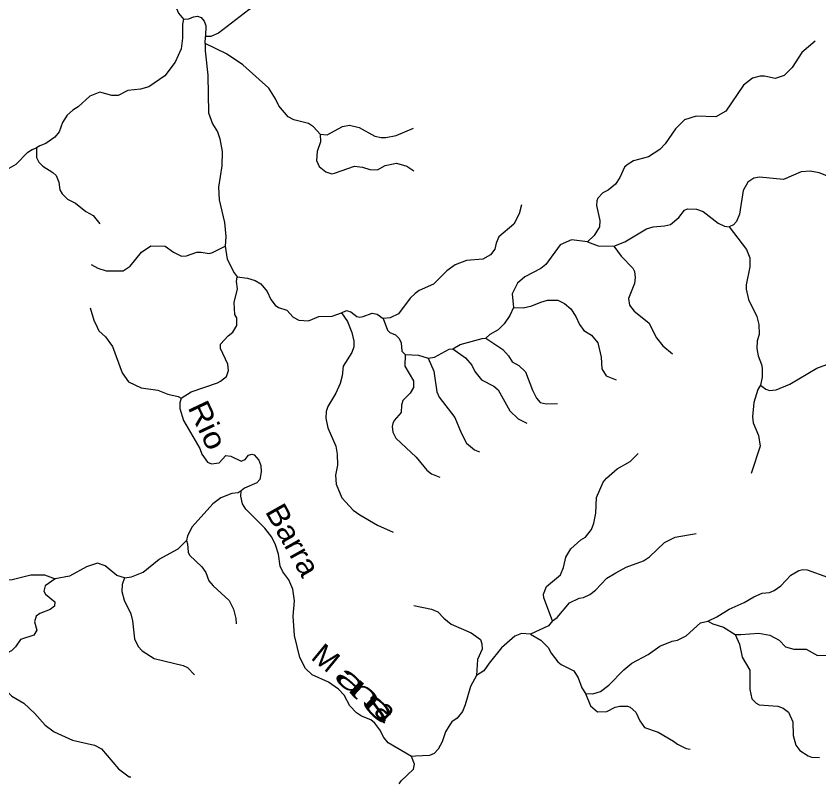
# Model space of a CAD drawing. Extents: x 577 to 602.9, y 7483.8 to 7511.6.
# Drawn here: x 586.29 to 589.273, y 7495.274 to 7498.111 of the extents above; entities that cross this region are included whole.
import ezdxf
from ezdxf.enums import TextEntityAlignment as Align

# ---------------------------------------------------------------- set-up
doc = ezdxf.new("R2010")
doc.units = 0
doc.header["$LTSCALE"] = 0.032
doc.layers.add('61', color=7, linetype='Continuous')
doc.layers.add('7', color=7, linetype='Continuous', lineweight=25)

msp = doc.modelspace()

# ---------------------------------------------------------------- linework, layer by layer
at = {"layer": '7'}
msp.add_line((586.9931, 7498.0093), (586.9935, 7498.0354), dxfattribs=at)
for points in [[(586.3097, 7498.4272), (586.3318, 7498.4019), (586.3669, 7498.3724), (586.3882, 7498.361), (586.4332, 7498.3455), (586.4708, 7498.343), (586.5312, 7498.3553), (586.5688, 7498.3528), (586.6024, 7498.3397), (586.6596, 7498.2858), (586.6817, 7498.2768), (586.7291, 7498.2678), (586.7495, 7498.258), (586.7667, 7498.2457), (586.8059, 7498.2049), (586.8419, 7498.1812), (586.868, 7498.1697), (586.8811, 7498.1509), (586.8934, 7498.1223), (586.9122, 7498.0994)], [(587.4541, 7498.334), (587.4386, 7498.2948), (587.4255, 7498.2727), (587.414, 7498.2556), (587.383, 7498.2253), (587.3429, 7498.2041), (587.1999, 7498.1599), (587.1549, 7498.1338), (587.0421, 7498.0471), (587.0143, 7498.0349), (586.9935, 7498.0354)], [(586.9122, 7498.0994), (586.9318, 7498.1002), (586.9498, 7498.1084), (586.9642, 7498.1105), (586.9776, 7498.106), (586.989, 7498.0921), (586.9947, 7498.0757), (586.9935, 7498.0354)], [(586.9122, 7498.0994), (586.9081, 7498.0806), (586.9089, 7498.0291), (586.904, 7497.9891), (586.8819, 7497.94), (586.8435, 7497.8894), (586.783, 7497.8477), (586.7519, 7497.8395), (586.7054, 7497.8346), (586.6694, 7497.8158), (586.6465, 7497.8158), (586.6015, 7497.8281), (586.5648, 7497.8133), (586.5214, 7497.7741), (586.501, 7497.7618), (586.4806, 7497.743), (586.4626, 7497.7153), (586.4503, 7497.6817), (586.4348, 7497.6613), (586.4013, 7497.6384), (586.379, 7497.6293), (586.3655, 7497.6222)], [(589.2589, 7498.0179), (589.2099, 7497.9752), (589.1739, 7497.9204), (589.1437, 7497.8902), (589.1102, 7497.8787), (589.0709, 7497.8885), (589.0546, 7497.8885), (589.026, 7497.8804), (588.9933, 7497.8542), (588.9271, 7497.7578), (588.8895, 7497.7373), (588.8175, 7497.7398), (588.7742, 7497.7259), (588.7407, 7497.6924), (588.7023, 7497.6368), (588.6818, 7497.6155), (588.6402, 7497.5877), (588.5838, 7497.573), (588.5609, 7497.5591), (588.5511, 7497.5493), (588.5339, 7497.5117), (588.5175, 7497.4864), (588.4906, 7497.4651), (588.4701, 7497.4545), (588.4522, 7497.4349), (588.4481, 7497.4251), (588.4472, 7497.4071), (588.4587, 7497.3515), (588.4579, 7497.3286), (588.4383, 7497.2959), (588.4137, 7497.2722)], [(587.4198, 7497.6719), (587.3952, 7497.6997), (587.3764, 7497.712), (587.3225, 7497.7251), (587.3012, 7497.7365), (587.2661, 7497.7782), (587.2547, 7497.8043), (587.2293, 7497.8436), (587.1329, 7497.9294), (587.0724, 7497.9703), (586.9931, 7498.0093)], [(586.9931, 7498.0093), (586.9931, 7497.9825), (587.0029, 7497.891), (587.0053, 7497.7512), (587.0201, 7497.7112), (587.038, 7497.6817), (587.0478, 7497.6556), (587.056, 7497.6082), (587.0544, 7497.555), (587.0421, 7497.4758), (587.0454, 7497.4292), (587.065, 7497.345), (587.0699, 7497.2927), (587.0666, 7497.2559)], [(587.4198, 7497.6719), (587.4459, 7497.6703), (587.5031, 7497.7005), (587.5285, 7497.7054), (587.5653, 7497.6973), (587.6233, 7497.6654), (587.647, 7497.6597), (587.6642, 7497.6597), (587.7018, 7497.667), (587.7663, 7497.6951)], [(587.4198, 7497.6719), (587.4214, 7497.6441), (587.4083, 7497.6082), (587.4067, 7497.5747), (587.4165, 7497.5526), (587.441, 7497.5322), (587.4631, 7497.5256), (587.4729, 7497.5272), (587.5481, 7497.5534), (587.5775, 7497.5501), (587.6045, 7497.5411), (587.6331, 7497.5395), (587.6617, 7497.5559), (587.7042, 7497.5648), (587.7418, 7497.5534), (587.7678, 7497.5358)], [(586.1937, 7497.3515), (586.2174, 7497.3662), (586.228, 7497.3858), (586.2272, 7497.4063), (586.2116, 7497.4659), (586.2116, 7497.4937), (586.2198, 7497.5158), (586.2419, 7497.5387), (586.264, 7497.546), (586.2901, 7497.5616), (586.3334, 7497.6057), (586.3506, 7497.6155), (586.3655, 7497.6222)], [(586.3655, 7497.6222), (586.3661, 7497.5853), (586.3751, 7497.5681), (586.3898, 7497.5534), (586.4274, 7497.5305), (586.4397, 7497.5191), (586.4495, 7497.4937), (586.4528, 7497.4659), (586.461, 7497.4512), (586.4814, 7497.4316), (586.5116, 7497.4161), (586.55, 7497.3858), (586.577, 7497.3703), (586.6016, 7497.3391)], [(589.3783, 7497.4929), (589.3562, 7497.4962), (589.2745, 7497.5289), (589.241, 7497.5354), (589.2074, 7497.533), (589.1412, 7497.5035), (589.0521, 7497.5125), (589.0309, 7497.5093), (589.0096, 7497.4937), (588.9916, 7497.4635), (588.9786, 7497.3752), (588.9671, 7497.3482), (588.9557, 7497.336), (588.9393, 7497.3286)], [(588.1677, 7497.4106), (588.1595, 7497.376), (588.1391, 7497.3384), (588.0835, 7497.291), (588.0737, 7497.2681), (588.0696, 7497.2452), (588.0533, 7497.2248), (588.0238, 7497.2085), (587.9633, 7497.2027), (587.9217, 7497.1872), (587.8906, 7497.1643), (587.8407, 7497.1153), (587.7876, 7497.0924), (587.7729, 7497.0809), (587.7541, 7497.0638), (587.7116, 7497.0049), (587.6797, 7496.9902), (587.6544, 7496.9878)], [(588.511, 7497.2567), (588.5519, 7497.273), (588.6328, 7497.3213), (588.6573, 7497.3286), (588.699, 7497.3319), (588.7211, 7497.3376), (588.7521, 7497.3629), (588.7734, 7497.3907), (588.7848, 7497.3948), (588.8184, 7497.394), (588.8429, 7497.385), (588.8985, 7497.3417), (588.9222, 7497.3303), (588.9393, 7497.3286)], [(588.9393, 7497.3286), (589.0039, 7497.2436), (589.0162, 7497.2134), (589.0162, 7497.1798), (589.0031, 7497.1128), (589.0031, 7497.0973), (589.0113, 7497.0581), (589.0423, 7496.9959), (589.0497, 7496.9657), (589.0505, 7496.9289), (589.0431, 7496.9044), (589.0423, 7496.8766), (589.0472, 7496.8488), (589.0603, 7496.8169), (589.0619, 7496.8038), (589.0619, 7496.7703), (589.0562, 7496.7401)], [(588.4137, 7497.2722), (588.3541, 7497.2796), (588.3116, 7497.2616), (588.2584, 7497.1888), (588.2404, 7497.1733), (588.1808, 7497.1431), (588.153, 7497.1194), (588.1334, 7497.0801), (588.1383, 7497.0286)], [(588.4137, 7497.2722), (588.453, 7497.2583), (588.511, 7497.2567)], [(586.5696, 7497.189), (586.5942, 7497.1749), (586.6244, 7497.1651), (586.6882, 7497.1643), (586.7143, 7497.1823), (586.756, 7497.2346), (586.7904, 7497.2575), (586.8443, 7497.2567), (586.8746, 7497.2338), (586.9048, 7497.2199), (586.9228, 7497.2207), (586.9612, 7497.2338), (586.9784, 7497.2346), (587.0078, 7497.2297), (587.0199, 7497.2327), (587.0666, 7497.2559)], [(587.0666, 7497.2559), (587.074, 7497.2085), (587.1002, 7497.1578), (587.1116, 7497.1431)], [(588.511, 7497.2567), (588.538, 7497.2191), (588.5813, 7497.1749), (588.5878, 7497.1627), (588.5903, 7497.1398), (588.5878, 7497.1177), (588.5658, 7497.0621), (588.5699, 7497.0368), (588.587, 7497.0156), (588.641, 7496.9722), (588.6696, 7496.9158), (588.6933, 7496.8864), (588.7293, 7496.8569)], [(586.904, 7496.6919), (586.9408, 7496.7156), (587.0389, 7496.7491), (587.0495, 7496.7556), (587.0724, 7496.7728), (587.0797, 7496.7949), (587.0765, 7496.8186), (587.0495, 7496.8766), (587.0503, 7496.8921), (587.0781, 7496.924), (587.0961, 7496.9371), (587.11, 7496.9624), (587.11, 7496.9902), (587.1034, 7497.0033), (587.1002, 7497.0474), (587.1124, 7497.0981), (587.1092, 7497.1251), (587.1116, 7497.1431)], [(587.1116, 7497.1431), (587.15, 7497.1373), (587.1786, 7497.1284), (587.1999, 7497.1169), (587.2236, 7497.0883), (587.2367, 7497.0581), (587.253, 7497.0368), (587.2653, 7497.0286), (587.2963, 7497.0188), (587.32, 7496.9927), (587.3413, 7496.9812), (587.3764, 7496.9796), (587.4149, 7496.9959), (587.4647, 7496.9967), (587.4999, 7497.009)], [(588.1383, 7497.0286), (588.1742, 7497.0278), (588.2061, 7497.0344), (588.2396, 7497.0491), (588.265, 7497.0556), (588.3034, 7497.0556), (588.3279, 7497.0433), (588.3508, 7497.0237), (588.3704, 7496.9951), (588.3835, 7496.9657), (588.3998, 7496.9436), (588.4284, 7496.9256), (588.4522, 7496.8978), (588.4636, 7496.8439), (588.4669, 7496.8014), (588.4832, 7496.7752), (588.5197, 7496.7596)], [(586.5657, 7497.0276), (586.5787, 7496.9812), (586.5909, 7496.9551), (586.5983, 7496.942), (586.622, 7496.9199), (586.649, 7496.8839), (586.6849, 7496.7859), (586.7078, 7496.7523), (586.7544, 7496.7303), (586.8165, 7496.7213), (586.8541, 7496.7066), (586.8925, 7496.6984), (586.904, 7496.6919)], [(587.4999, 7497.009), (587.5211, 7496.9763), (587.5383, 7496.9354), (587.5456, 7496.9036), (587.5456, 7496.8831), (587.5375, 7496.8619), (587.5056, 7496.8104), (587.5023, 7496.7744), (587.4942, 7496.7466), (587.4786, 7496.7107), (587.4484, 7496.6616), (587.4418, 7496.6428), (587.441, 7496.6183), (587.4484, 7496.5823), (587.4786, 7496.5137), (587.4835, 7496.4842), (587.4843, 7496.4434), (587.477, 7496.4066), (587.4794, 7496.3723), (587.5007, 7496.3224), (587.5424, 7496.2766), (587.5669, 7496.2586), (587.6331, 7496.2202), (587.6909, 7496.1949)], [(587.4999, 7497.009), (587.5179, 7497.018), (587.5342, 7497.0131), (587.5563, 7496.9951), (587.5677, 7496.9927), (587.5792, 7496.9951), (587.6135, 7497.0082), (587.6323, 7497.0041), (587.6544, 7496.9878)], [(588.1383, 7497.0286), (588.1244, 7496.9984), (588.1039, 7496.9681), (588.0811, 7496.9453), (588.05, 7496.9281), (588.0353, 7496.915)], [(587.6544, 7496.9878), (587.6707, 7496.9444), (587.6789, 7496.9363), (587.7001, 7496.9273), (587.714, 7496.9134), (587.7214, 7496.8978), (587.7238, 7496.8668), (587.7353, 7496.8537)], [(587.9135, 7496.8758), (587.9396, 7496.8913), (588.0214, 7496.9142), (588.0353, 7496.915)], [(588.0353, 7496.915), (588.0982, 7496.8733), (588.1195, 7496.8496), (588.1334, 7496.8275), (588.1579, 7496.8128), (588.1824, 7496.7899), (588.2094, 7496.7213), (588.2241, 7496.6919), (588.238, 7496.6763), (588.2592, 7496.6706), (588.3013, 7496.6726)], [(587.7353, 7496.8537), (587.7345, 7496.8112), (587.7672, 7496.7564), (587.7672, 7496.7311), (587.7541, 7496.7107), (587.7271, 7496.6837), (587.7222, 7496.6665), (587.7206, 7496.6387), (587.6952, 7496.6085), (587.6903, 7496.5979), (587.6879, 7496.5864), (587.6903, 7496.566), (587.701, 7496.5439), (587.777, 7496.4728), (587.8162, 7496.4246), (587.8342, 7496.4115), (587.8646, 7496.3986)], [(587.7353, 7496.8537), (587.7852, 7496.8521), (587.8219, 7496.8406)], [(587.8219, 7496.8406), (587.8448, 7496.8447), (587.8996, 7496.8741), (587.9135, 7496.8758)], [(587.9135, 7496.8758), (587.9601, 7496.8414), (587.983, 7496.8145), (587.9944, 7496.7916), (588.0189, 7496.7597), (588.0647, 7496.736), (588.0811, 7496.7229), (588.1252, 7496.6444), (588.1563, 7496.6158), (588.1881, 7496.5987)], [(587.8219, 7496.8406), (587.8424, 7496.7924), (587.8538, 7496.7156), (587.862, 7496.6951), (587.92, 7496.6207), (587.9437, 7496.5627), (587.9642, 7496.5251), (587.9936, 7496.4998), (588.012, 7496.4923)], [(589.0562, 7496.7401), (589.0758, 7496.7254), (589.0897, 7496.7205), (589.1143, 7496.7229), (589.1649, 7496.7442), (589.2655, 7496.803), (589.3023, 7496.8169), (589.348, 7496.812), (589.3734, 7496.8055), (589.4003, 7496.794)], [(589.0562, 7496.7401), (589.0464, 7496.7237), (589.0317, 7496.6755), (589.026, 7496.6232), (589.0292, 7496.6003), (589.0489, 7496.5537), (589.0554, 7496.5137), (589.022, 7496.4119)], [(586.904, 7496.6919), (586.8991, 7496.6747), (586.8983, 7496.6534), (586.9122, 7496.6085), (586.9726, 7496.5047), (586.9808, 7496.4842), (587.0013, 7496.454), (587.016, 7496.4483), (587.0454, 7496.4515), (587.0699, 7496.4785), (587.0879, 7496.4769), (587.1263, 7496.4581), (587.141, 7496.4646), (587.1533, 7496.4801), (587.1656, 7496.4842), (587.1745, 7496.481), (587.1917, 7496.4613), (587.1991, 7496.4425), (587.2007, 7496.418), (587.1958, 7496.3902), (587.1852, 7496.378), (587.1386, 7496.3575), (587.1268, 7496.3481)], [(588.2838, 7495.8646), (588.2511, 7495.9505), (588.2503, 7495.9635), (588.2609, 7495.9922), (588.3132, 7496.0355), (588.3246, 7496.0633), (588.3328, 7496.1009), (588.3508, 7496.1328), (588.3884, 7496.1654), (588.4056, 7496.1753), (588.4276, 7496.2047), (588.4366, 7496.2276), (588.444, 7496.2652), (588.4472, 7496.3232), (588.4718, 7496.3804), (588.484, 7496.3951), (588.5241, 7496.4295), (588.5723, 7496.4564), (588.6015, 7496.4867)], [(587.1268, 7496.3481), (587.1157, 7496.3404), (587.092, 7496.3379), (587.0511, 7496.3224), (587.0217, 7496.2995), (586.9449, 7496.2145), (586.9269, 7496.181), (586.9235, 7496.1628)], [(587.759, 7495.3614), (587.6732, 7495.4118), (587.656, 7495.4314), (587.6421, 7495.46), (587.6233, 7495.4854), (587.6086, 7495.4968), (587.5734, 7495.5115), (587.5555, 7495.523), (587.5301, 7495.5499), (587.5089, 7495.5884), (587.4876, 7495.6112), (587.4516, 7495.6374), (587.3903, 7495.6644), (587.365, 7495.6881), (587.3446, 7495.729), (587.3241, 7495.8107), (587.3192, 7495.8826), (587.3241, 7495.9398), (587.3184, 7495.9832), (587.3037, 7496.0175), (587.2808, 7496.0469), (587.271, 7496.0682), (587.2653, 7496.1131), (587.2538, 7496.1475), (587.2399, 7496.1753), (587.2146, 7496.2088), (587.1443, 7496.2799), (587.132, 7496.2995), (587.1255, 7496.3281), (587.1268, 7496.3481)], [(588.8599, 7495.8632), (588.8944, 7495.8794), (588.9401, 7495.9088), (588.9949, 7495.9333), (589.0317, 7495.9546), (589.0619, 7495.9676), (589.0889, 7495.9701), (589.1069, 7495.9774), (589.1322, 7495.9954), (589.169, 7496.0347), (589.1984, 7496.0518), (589.2132, 7496.0559), (589.2295, 7496.0543), (589.3047, 7496.0273), (589.3211, 7496.0314), (589.348, 7496.0494), (589.3922, 7496.1017), (589.4126, 7496.1205), (589.4878, 7496.1556), (589.5246, 7496.1785), (589.5475, 7496.2022), (589.5606, 7496.2243), (589.572, 7496.2357)], [(588.2838, 7495.8646), (588.3001, 7495.8769), (588.3467, 7495.9317), (588.3827, 7495.9497), (588.399, 7495.9521), (588.4219, 7495.9627), (588.4432, 7495.9791), (588.4857, 7496.0232), (588.5184, 7496.0437), (588.5568, 7496.0641), (588.6214, 7496.0878), (588.6434, 7496.1033), (588.6998, 7496.1556), (588.7391, 7496.1761), (588.8175, 7496.1893)], [(586.6931, 7496.0249), (586.7193, 7496.0281), (586.7618, 7496.0461), (586.8222, 7496.0935), (586.8925, 7496.1319), (586.9235, 7496.1628)], [(586.9235, 7496.1628), (586.9277, 7496.1516), (586.9293, 7496.1197), (586.935, 7496.109), (586.9808, 7496.0657), (586.9955, 7496.0445), (587.007, 7496.0134), (587.0225, 7495.9946), (587.0814, 7495.9407), (587.0985, 7495.908), (587.1067, 7495.8736), (587.1075, 7495.8536)], [(586.6931, 7496.0249), (586.6645, 7496.0338), (586.6212, 7496.0698), (586.5926, 7496.0788), (586.5517, 7496.0657), (586.4887, 7496.0314), (586.4356, 7496.0216)], [(586.0922, 7496.0167), (586.1283, 7496.0404), (586.1487, 7496.0477), (586.1642, 7496.0469), (586.1953, 7496.0273), (586.2304, 7496.0167), (586.2762, 7496.0183), (586.3449, 7496.0363), (586.3964, 7496.0355), (586.4356, 7496.0216)], [(586.4356, 7496.0216), (586.3988, 7495.9954), (586.3939, 7495.9758), (586.3996, 7495.9635), (586.434, 7495.9358), (586.4332, 7495.9194), (586.4168, 7495.9071), (586.3784, 7495.8924), (586.3653, 7495.8826), (586.3588, 7495.8614), (586.3678, 7495.8303), (586.3563, 7495.8115), (586.3065, 7495.7952), (586.2877, 7495.7682), (586.2729, 7495.7535), (586.2615, 7495.7486)], [(586.6931, 7496.0249), (586.6841, 7495.9995), (586.6833, 7495.9742), (586.6915, 7495.9415), (586.716, 7495.8916), (586.7225, 7495.8655), (586.7307, 7495.7984), (586.7438, 7495.7698), (586.7585, 7495.7535), (586.8034, 7495.7249), (586.9105, 7495.6995), (586.9269, 7495.6914), (586.9535, 7495.6647)], [(587.7683, 7495.9222), (587.8342, 7495.9088), (587.8571, 7495.8982), (587.8792, 7495.8744), (587.9069, 7495.8524), (587.9805, 7495.8205), (588.0157, 7495.796), (588.0209, 7495.7798), (588.0222, 7495.7592), (588.005, 7495.7216), (588.0009, 7495.6619)], [(588.2838, 7495.8646), (588.2682, 7495.8467), (588.202, 7495.8156)], [(588.4064, 7495.5949), (588.4334, 7495.5941), (588.4611, 7495.6023), (588.4922, 7495.626), (588.5478, 7495.6832), (588.578, 7495.7077), (588.6393, 7495.7404), (588.6818, 7495.7715), (588.7276, 7495.7894), (588.7481, 7495.7927), (588.7799, 7495.8091), (588.8331, 7495.8573), (588.8599, 7495.8632)], [(588.8599, 7495.8632), (588.8788, 7495.854), (588.9189, 7495.8418), (588.9622, 7495.814)], [(588.202, 7495.8156), (588.1677, 7495.818), (588.1432, 7495.8082), (588.0941, 7495.7649), (588.0475, 7495.7077), (588.0287, 7495.6791), (588.0009, 7495.6619)], [(588.202, 7495.8156), (588.2396, 7495.7935), (588.2674, 7495.7666), (588.2789, 7495.7445), (588.3026, 7495.7126), (588.3156, 7495.7028), (588.3622, 7495.6799), (588.3786, 7495.6529), (588.3917, 7495.6161), (588.4064, 7495.5949)], [(588.9622, 7495.814), (588.9835, 7495.814), (589.0497, 7495.8189), (589.0905, 7495.8123), (589.1249, 7495.7927), (589.1494, 7495.7682), (589.1796, 7495.7592), (589.2262, 7495.7592), (589.2679, 7495.7363), (589.3341, 7495.7371)], [(588.9622, 7495.814), (588.9786, 7495.778), (588.9876, 7495.7306), (589.017, 7495.6815), (589.0162, 7495.6096), (589.0243, 7495.5753), (589.0399, 7495.5589), (589.0513, 7495.5532), (589.1208, 7495.5475), (589.1404, 7495.5409), (589.16, 7495.5262), (589.1764, 7495.4895), (589.1772, 7495.4396), (589.1878, 7495.4028), (589.2025, 7495.384), (589.2336, 7495.3636), (589.2459, 7495.3587), (589.2753, 7495.3578)], [(586.2615, 7495.7486), (586.2452, 7495.6325), (586.2517, 7495.6129), (586.2615, 7495.5982), (586.2746, 7495.5851), (586.3187, 7495.5589), (586.3604, 7495.5213), (586.3988, 7495.4772), (586.4315, 7495.4527), (586.5002, 7495.4224), (586.5819, 7495.4028), (586.6081, 7495.3897), (586.6702, 7495.3153), (586.7103, 7495.2859), (586.7172, 7495.2859)], [(588.0009, 7495.6619), (587.9789, 7495.6211), (587.9593, 7495.5532), (587.9486, 7495.5287), (587.929, 7495.5033), (587.9094, 7495.4895), (587.8988, 7495.4756), (587.8857, 7495.4527), (587.8734, 7495.4151), (587.8587, 7495.3881), (587.8432, 7495.3726), (587.8268, 7495.3652), (587.7737, 7495.3628), (587.759, 7495.3614)], [(588.4064, 7495.5949), (588.4244, 7495.5491), (588.4505, 7495.5271), (588.4857, 7495.5287), (588.5167, 7495.5442), (588.5331, 7495.5483), (588.5625, 7495.5483), (588.5723, 7495.5442), (588.5927, 7495.5254), (588.6075, 7495.4935), (588.6246, 7495.469), (588.6761, 7495.451), (588.7333, 7495.4183), (588.7472, 7495.4069), (588.7799, 7495.3905), (588.7946, 7495.388)], [(587.714, 7495.2602), (587.7214, 7495.2712), (587.7672, 7495.3145), (587.7704, 7495.3333), (587.759, 7495.3614)]]:
    msp.add_lwpolyline(points, dxfattribs=at)

# ---------------------------------------------------------------- texts
at = {"layer": '61'}
for s, rotation, width, p in [('Rio', 295.253, 1.15, (586.9658, 7496.5749)), ('Barra', 299.262, 1.1, (587.2841, 7496.1457)), ('a', 317.565, 2.05, (587.5107, 7495.6128)), ('n', 317.565, 2.1, (587.5628, 7495.5672)), ('s', 314.9, 2.3, (587.6119, 7495.5158))]:
    msp.add_text(s, height=0.08, rotation=rotation, dxfattribs=dict(at, width=width)).set_placement(p, align=Align.CENTER)
for s, rotation, p in [('M', 320.59, (587.4164, 7495.6967)), ('a', 314.9, (587.6369, 7495.504))]:
    msp.add_text(s, height=0.08, rotation=rotation, dxfattribs=at).set_placement(p, align=Align.CENTER)

doc.saveas('drawing.dxf')
